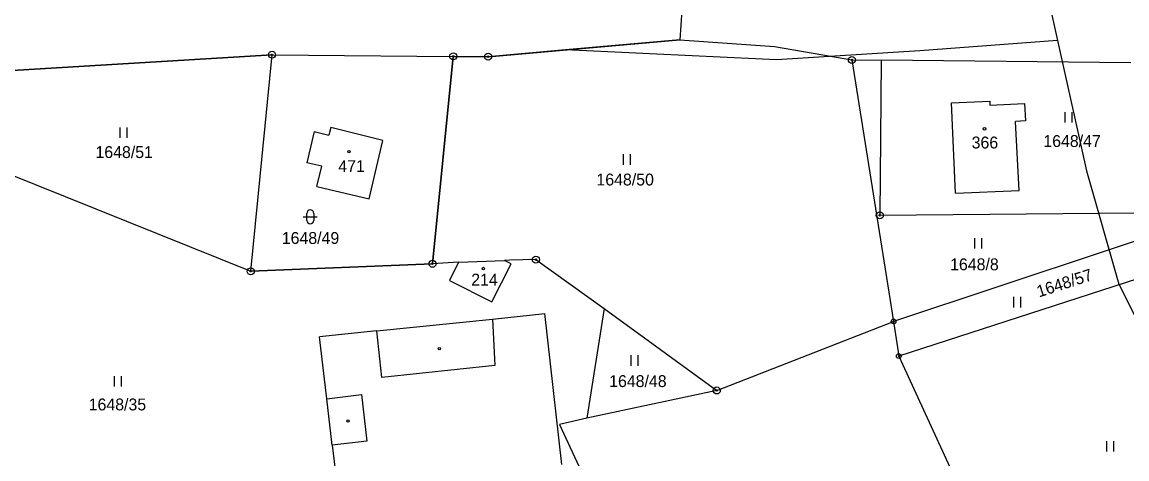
# Model space of a CAD drawing. Extents: x -445050 to -440454, y -1134563 to -1129741.
# Drawn here: x -442811.1 to -442653.1, y -1132062.1 to -1131999.5 of the extents above; entities that cross this region are included whole.
import ezdxf

# ---------------------------------------------------------------- set-up
doc = ezdxf.new("R2010")
doc.units = 0
for name, color, linetype in [('Vrstva 1', 7, 'Continuous'), ('Vrstva 18', 7, 'Continuous'), ('Vrstva 19', 7, 'Continuous'), ('Vrstva 24', 7, 'Continuous'), ('Vrstva 25', 7, 'Continuous'), ('Vrstva 3', 7, 'Continuous'), ('Vrstva 37', 7, 'Continuous'), ('Vrstva 4', 7, 'Continuous'), ('Vrstva 52', 7, 'Continuous')]:
    doc.layers.add(name, color=color, linetype=linetype)

msp = doc.modelspace()

# ---------------------------------------------------------------- linework, layer by layer
at = {"layer": 'Vrstva 1'}
msp.add_line((-442685.75, -1132047.36), (-442663.92, -1132094.79), dxfattribs=at)
for points in [[(-442714.31, -1131962.14), (-442717.05, -1132002.08)], [(-442744.45, -1132004.49), (-442717.05, -1132002.08)], [(-442717.05, -1132002.08), (-442703.52, -1132003.02)], [(-442703.52, -1132003.02), (-442692.45, -1132004.96)], [(-442844.92, -1132008.41), (-442775.35, -1132004.21)], [(-442778.39, -1132035.21), (-442775.35, -1132004.21)], [(-442775.35, -1132004.21), (-442749.45, -1132004.44)], [(-442752.41, -1132034.14), (-442749.45, -1132004.44)], [(-442749.45, -1132004.44), (-442744.45, -1132004.49)], [(-442692.45, -1132004.96), (-442688.25, -1132005)], [(-442692.45, -1132004.96), (-442686.49, -1132042.39)], [(-442688.25, -1132005), (-442688.45, -1132027.2)], [(-442652.54, -1132005.38), (-442688.25, -1132005)], [(-442844.92, -1132008.41), (-442778.39, -1132035.21)], [(-442678.2, -1132011.09), (-442672.7, -1132010.84)], [(-442677.62, -1132024.05), (-442678.2, -1132011.09)], [(-442672.7, -1132010.84), (-442672.73, -1132011.44)], [(-442672.73, -1132011.44), (-442667.76, -1132011.2)], [(-442667.76, -1132011.2), (-442667.63, -1132013.67)], [(-442766.96, -1132014.65), (-442767.21, -1132015.72)], [(-442759.51, -1132016.48), (-442766.96, -1132014.65)], [(-442667.63, -1132013.67), (-442669.06, -1132013.75)], [(-442668.52, -1132023.64), (-442669.06, -1132013.75)], [(-442769.34, -1132015.22), (-442770.38, -1132019.67)], [(-442769.34, -1132015.22), (-442767.21, -1132015.72)], [(-442761.45, -1132024.82), (-442759.51, -1132016.48)], [(-442768.25, -1132020.17), (-442770.38, -1132019.67)], [(-442768.93, -1132023.08), (-442768.25, -1132020.17)], [(-442768.93, -1132023.08), (-442761.45, -1132024.82)], [(-442677.62, -1132024.05), (-442668.52, -1132023.64)], [(-442688.45, -1132027.2), (-442651.79, -1132026.85)], [(-442640.86, -1132027.22), (-442686.49, -1132042.39)], [(-442748.67, -1132033.92), (-442742.12, -1132033.67)], [(-442741.35, -1132033.64), (-442742.12, -1132033.67)], [(-442741.17, -1132034.14), (-442742.12, -1132033.67)], [(-442737.63, -1132033.55), (-442741.35, -1132033.64)], [(-442737.63, -1132033.55), (-442727.88, -1132040.55)], [(-442639.69, -1132032.42), (-442685.75, -1132047.36)], [(-442778.39, -1132035.21), (-442752.41, -1132034.14)], [(-442748.67, -1132033.92), (-442752.41, -1132034.14)], [(-442748.67, -1132033.92), (-442749.99, -1132036.53)], [(-442743.92, -1132039.59), (-442741.17, -1132034.14)], [(-442749.99, -1132036.53), (-442743.92, -1132039.59)], [(-442743.83, -1132042.08), (-442736.35, -1132041.27)], [(-442733.9, -1132062.9), (-442736.35, -1132041.27)], [(-442727.88, -1132040.55), (-442730.34, -1132056.26)], [(-442727.88, -1132040.55), (-442711.76, -1132052.28)], [(-442760.35, -1132043.74), (-442743.83, -1132042.08)], [(-442711.76, -1132052.28), (-442686.49, -1132042.39)], [(-442686.49, -1132042.39), (-442685.75, -1132047.36)], [(-442760.35, -1132043.74), (-442768.57, -1132044.59)], [(-442767.53, -1132053.46), (-442768.57, -1132044.59)], [(-442711.76, -1132052.28), (-442730.34, -1132056.26)], [(-442766.75, -1132060.11), (-442767.53, -1132053.46)], [(-442730.34, -1132056.26), (-442734.27, -1132057.13)], [(-442734.27, -1132057.13), (-442707.97, -1132113.8)], [(-442766.75, -1132060.11), (-442766.06, -1132066)]]:
    msp.add_lwpolyline(points, dxfattribs=at)
at = {"layer": 'Vrstva 24'}
for centre, radius in [((-442775.35, -1132004.21), 0.5), ((-442775.35, -1132004.21), 0.1), ((-442749.45, -1132004.44), 0.5), ((-442749.45, -1132004.44), 0.1), ((-442744.45, -1132004.49), 0.5), ((-442744.45, -1132004.49), 0.1), ((-442692.45, -1132004.96), 0.5), ((-442692.45, -1132004.96), 0.1), ((-442688.45, -1132027.2), 0.5), ((-442688.45, -1132027.2), 0.1), ((-442752.41, -1132034.14), 0.5), ((-442737.63, -1132033.55), 0.5), ((-442737.63, -1132033.55), 0.1), ((-442778.39, -1132035.21), 0.5), ((-442778.39, -1132035.21), 0.1), ((-442752.41, -1132034.14), 0.1), ((-442686.49, -1132042.39), 0.335), ((-442686.49, -1132042.39), 0.067), ((-442685.75, -1132047.36), 0.335), ((-442685.75, -1132047.36), 0.067), ((-442711.76, -1132052.28), 0.5), ((-442711.76, -1132052.28), 0.1)]:
    msp.add_circle(centre, radius, dxfattribs=at)
at = {"layer": 'Vrstva 25'}
for p, q in [((-442661.96, -1132013.93), (-442661.96, -1132012.43)), ((-442660.96, -1132013.93), (-442660.96, -1132012.43)), ((-442797.08, -1132016.13), (-442797.08, -1132014.63)), ((-442796.08, -1132016.13), (-442796.08, -1132014.63)), ((-442725.11, -1132019.96), (-442725.11, -1132018.46)), ((-442724.11, -1132019.96), (-442724.11, -1132018.46)), ((-442770.89, -1132027.43), (-442768.89, -1132027.43)), ((-442770.39, -1132027.93), (-442770.39, -1132026.93)), ((-442769.39, -1132026.93), (-442769.39, -1132027.93)), ((-442674.87, -1132031.96), (-442674.87, -1132030.46)), ((-442673.87, -1132031.96), (-442673.87, -1132030.46)), ((-442669.28, -1132040.39), (-442669.28, -1132038.89)), ((-442668.28, -1132040.39), (-442668.28, -1132038.89)), ((-442724.01, -1132048.73), (-442724.01, -1132047.23)), ((-442723.01, -1132048.73), (-442723.01, -1132047.23)), ((-442797.88, -1132051.71), (-442797.88, -1132050.21)), ((-442796.88, -1132051.71), (-442796.88, -1132050.21)), ((-442655.97, -1132061.02), (-442655.97, -1132059.52)), ((-442654.97, -1132061.02), (-442654.97, -1132059.52))]:
    msp.add_line(p, q, dxfattribs=at)
for centre in [(-442673.48, -1132014.82), (-442764.36, -1132018.09), (-442745.13, -1132034.82), (-442751.44, -1132046.3), (-442764.48, -1132056.64)]:
    msp.add_circle(centre, 0.175, dxfattribs=at)
for centre, start, end in [((-442769.89, -1132026.93), 0, 180), ((-442769.89, -1132027.93), 180, 0)]:
    msp.add_arc(centre, 0.5, start, end, dxfattribs=at)
at = {"layer": 'Vrstva 3'}
for points in [[(-442678.2, -1132011.09), (-442672.7, -1132010.84)], [(-442677.62, -1132024.05), (-442678.2, -1132011.09)], [(-442672.7, -1132010.84), (-442672.73, -1132011.44)], [(-442672.73, -1132011.44), (-442667.76, -1132011.2)], [(-442667.76, -1132011.2), (-442667.63, -1132013.67)], [(-442766.96, -1132014.65), (-442767.21, -1132015.72)], [(-442759.51, -1132016.48), (-442766.96, -1132014.65)], [(-442667.63, -1132013.67), (-442669.06, -1132013.75)], [(-442668.52, -1132023.64), (-442669.06, -1132013.75)], [(-442769.34, -1132015.22), (-442770.38, -1132019.67)], [(-442769.34, -1132015.22), (-442767.21, -1132015.72)], [(-442761.45, -1132024.82), (-442759.51, -1132016.48)], [(-442768.25, -1132020.17), (-442770.38, -1132019.67)], [(-442768.93, -1132023.08), (-442768.25, -1132020.17)], [(-442768.93, -1132023.08), (-442761.45, -1132024.82)], [(-442677.62, -1132024.05), (-442668.52, -1132023.64)], [(-442748.67, -1132033.92), (-442742.12, -1132033.67)], [(-442741.17, -1132034.14), (-442742.12, -1132033.67)], [(-442748.67, -1132033.92), (-442749.99, -1132036.53)], [(-442743.92, -1132039.59), (-442741.17, -1132034.14)], [(-442749.99, -1132036.53), (-442743.92, -1132039.59)]]:
    msp.add_lwpolyline(points, dxfattribs=at)
at = {"layer": 'Vrstva 37'}
for centre in [(-442673.48, -1132014.82), (-442764.36, -1132018.09), (-442745.13, -1132034.82)]:
    msp.add_circle(centre, 0.175, dxfattribs=at)
at = {"layer": 'Vrstva 4'}
for points in [[(-442743.83, -1132042.08), (-442743.48, -1132048.68)], [(-442759.66, -1132050.4), (-442760.35, -1132043.74)], [(-442743.48, -1132048.68), (-442759.66, -1132050.4)], [(-442767.53, -1132053.46), (-442762.56, -1132052.87)], [(-442762.56, -1132052.87), (-442761.79, -1132059.52)], [(-442761.79, -1132059.52), (-442766.75, -1132060.11)]]:
    msp.add_lwpolyline(points, dxfattribs=at)
at = {"layer": 'Vrstva 52'}
for points in [[(-442679.5, -1131866.08), (-442681.84, -1131887.13), (-442681.8, -1131889.46), (-442681.2, -1131922.21), (-442681.13, -1131922.76), (-442680.72, -1131925.78), (-442679.72, -1131933.26), (-442678.72, -1131938.1), (-442678.25, -1131940.38), (-442676.74, -1131947.72), (-442671.7, -1131965.11), (-442670.01, -1131970.7), (-442669.36, -1131973.63), (-442663.04, -1132002.17)], [(-442714.58, -1131958.85), (-442714.31, -1131962.14), (-442717.05, -1132002.08), (-442733.41, -1132003.52)], [(-442663.04, -1132002.17), (-442682.71, -1132003.64), (-442703.22, -1132004.96), (-442733.41, -1132003.52)], [(-442663.04, -1132002.17), (-442658.9, -1132020.83), (-442654.27, -1132037.04), (-442647.66, -1132050.27), (-442633.17, -1132061.48)], [(-442733.41, -1132003.52), (-442744.45, -1132004.49), (-442749.45, -1132004.44), (-442752.41, -1132034.14), (-442778.39, -1132035.21), (-442775.35, -1132004.21), (-442844.92, -1132008.41)]]:
    msp.add_lwpolyline(points, dxfattribs=at)

# ---------------------------------------------------------------- texts
at = {"layer": 'Vrstva 18'}
for s, p in [('1648/47', (-442665.07, -1132017.42)), ('1648/51', (-442800.6, -1132019)), ('1648/50', (-442728.97, -1132022.93)), ('1648/49', (-442773.96, -1132031.3)), ('1648/8', (-442678.4, -1132035.07)), ('1648/48', (-442727.15, -1132051.79)), ('1648/35', (-442801.57, -1132055.13))]:
    msp.add_text(s, height=1.7, dxfattribs=at).set_placement(p)
msp.add_text('1648/57', height=1.7, rotation=18.0639, dxfattribs=at).set_placement((-442665.69, -1132038.97))
at = {"layer": 'Vrstva 19'}
for s, p in [('366', (-442675.32, -1132017.63)), ('471', (-442765.88, -1132021.01)), ('214', (-442746.87, -1132037.26))]:
    msp.add_text(s, height=1.7, dxfattribs=at).set_placement(p)

doc.saveas('drawing.dxf')
